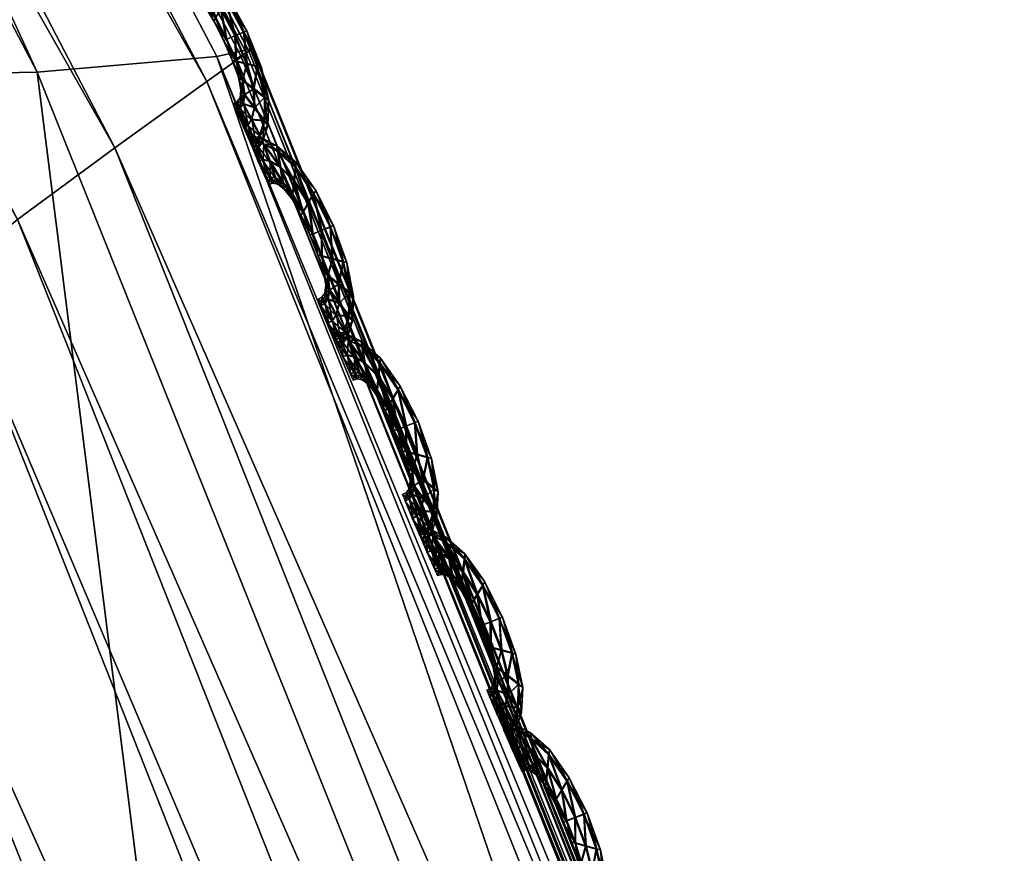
# Model space of a CAD drawing. Extents: x -7.4 to 7.4, y -11.5 to 9.8.
# Tile 451 of 469: x 6.392 to 6.66, y 5.209 to 5.436. Entities that reach past the tile are written whole.
import ezdxf

# ---------------------------------------------------------------- set-up
doc = ezdxf.new("R2010")
doc.units = 0
doc.header["$MEASUREMENT"] = 0
for name, color, linetype in [('A-FURN-3-ST', 150, 'Continuous'), ('A-FURN-3-ST-SEAM', 130, 'Continuous'), ('A-FURN-3-ST-SI', 160, 'Continuous')]:
    doc.layers.add(name, color=color, linetype=linetype)

msp = doc.modelspace()

# ---------------------------------------------------------------- meshes
at = {"layer": 'A-FURN-3-ST'}
mesh = msp.add_polyface(dxfattribs=at)
corners = [(5.59492, 6.88837, 17.61769), (6.04831, 6.195, 17.6256), (6.04724, 6.19414, 17.61903), (5.59409, 6.88742, 17.61108), (5.59634, 6.88994, 17.62899), (6.05005, 6.19645, 17.6369), (6.45184, 5.42637, 17.6393), (6.45062, 5.42559, 17.63272), (6.45394, 5.42764, 17.65055), (6.37258, 5.36654, 17.69227), (5.97894, 6.12793, 17.67828), (5.94542, 6.09308, 17.77024), (6.34056, 5.33548, 17.78363), (6.39098, 5.38179, 17.67398), (5.99611, 6.14499, 17.65991), (5.50149, 6.77647, 17.76244), (5.53671, 6.81471, 17.67006), (5.55257, 6.83345, 17.65169), (6.01899, 6.16687, 17.66421), (5.57137, 6.85743, 17.65614), (6.04039, 6.18718, 17.66656), (6.41749, 5.40128, 17.67805), (6.44258, 5.41936, 17.68018), (5.58859, 6.87976, 17.65865), (6.04954, 6.19587, 17.65439), (5.59595, 6.88928, 17.64652), (6.45335, 5.42711, 17.66793), (6.04831, 6.195, 17.61332), (6.45184, 5.42637, 17.62701), (6.45394, 5.42764, 17.62188), (6.05005, 6.19645, 17.60819), (5.59492, 6.88837, 17.60541), (5.59634, 6.88994, 17.60027), (5.98163, 5.21332, 18.16855), (6.24843, 5.27372, 17.97447), (5.85155, 6.02378, 17.96234), (5.59441, 5.95604, 18.15726)]
mesh.append_faces([[corners[k] for k in face] for face in [(0, 1, 2), (2, 3, 0), (4, 5, 1), (1, 0, 4), (1, 6, 7), (7, 2, 1), (5, 8, 6), (6, 1, 5), (9, 10, 11), (11, 12, 9), (13, 14, 10), (10, 9, 13), (15, 11, 10), (16, 10, 14), (17, 14, 18), (19, 18, 20), (21, 18, 14), (14, 13, 21), (22, 20, 18), (18, 21, 22), (23, 20, 24), (5, 4, 25), (25, 24, 5), (26, 24, 20), (20, 22, 26), (8, 5, 24), (24, 26, 8), (27, 28, 29), (29, 30, 27), (2, 7, 28), (28, 27, 2), (31, 27, 30), (30, 32, 31), (3, 2, 27), (27, 31, 3), (33, 34, 35), (35, 36, 33), (35, 34, 12), (12, 11, 35)]])
mesh = msp.add_polyface(dxfattribs=at)
corners = [(5.54237, 6.88314, 1.00121), (5.99414, 6.19006, 1.00136), (5.78234, 6.18529, 0.61819), (5.34537, 6.87803, 0.61819), (6.39632, 5.42196, 1.00167), (6.17131, 5.41772, 0.61819), (6.74132, 4.55996, 1.00205), (6.50499, 4.5563, 0.61819), (7.02166, 3.58544, 1.00247), (6.77614, 3.58244, 0.61819), (7.22977, 2.47974, 1.00292), (6.97746, 2.47748, 0.61819), (1.9613, 4.55444, 0.55836), (1.95568, 5.41558, 0.55836), (2.64354, 5.41558, 0.55836), (2.68838, 4.55444, 0.55836), (1.94915, 6.18294, 0.55836), (2.59126, 6.18294, 0.55836), (2.53254, 6.87548, 0.55836), (1.98639, 2.47636, 0.55836), (1.96798, 3.58091, 0.55836), (2.72779, 3.58091, 0.55836), (2.77575, 2.47636, 0.55836), (5.63821, 5.41586, 0.56582), (5.28589, 6.18323, 0.56582), (4.78216, 5.41558, 0.55836), (4.50574, 6.18294, 0.55836), (5.94043, 4.55469, 0.56582), (5.01933, 4.55444, 0.55836), (4.89012, 6.87581, 0.56582), (4.19521, 6.87548, 0.55836), (6.18611, 3.58112, 0.56582), (5.21276, 3.58091, 0.55836), (6.36909, 2.47649, 0.56582), (5.36104, 2.47636, 0.55836), (3.92714, 3.58091, 0.55836), (3.81436, 4.55444, 0.55836), (4.02429, 2.47636, 0.55836), (3.67822, 5.41558, 0.55836), (3.5195, 6.18294, 0.55836), (3.34122, 6.87548, 0.55836)]
mesh.append_faces([[corners[k] for k in face] for face in [(0, 1, 2), (2, 3, 0), (1, 4, 5), (5, 2, 1), (4, 6, 7), (7, 5, 4), (6, 8, 9), (9, 7, 6), (8, 10, 11), (11, 9, 8), (2, 5, 23), (23, 24, 2), (24, 23, 25), (25, 26, 24), (23, 27, 28), (28, 25, 23), (5, 7, 27), (27, 23, 5), (29, 24, 26), (26, 30, 29), (3, 2, 24), (24, 29, 3), (7, 9, 31), (31, 27, 7), (27, 31, 32), (32, 28, 27), (31, 33, 34), (34, 32, 31), (9, 11, 33), (33, 31, 9), (28, 32, 35), (35, 36, 28), (32, 34, 37), (37, 35, 32), (26, 25, 38), (38, 39, 26), (25, 28, 36), (36, 38, 25), (30, 26, 39), (39, 40, 30)]])
mesh.append_faces([[corners[k] for k in face] for face in [(12, 13, 14), (14, 15, 12), (13, 16, 17), (17, 14, 13), (18, 17, 16), (19, 20, 21), (21, 22, 19), (20, 12, 15), (15, 21, 20), (21, 15, 36), (22, 21, 35), (14, 17, 39), (15, 14, 38), (17, 18, 40)]], dxfattribs={"vtx0": -1, "vtx1": -1, "vtx2": -1})
mesh.append_faces([[corners[k] for k in face] for face in [(36, 35, 21), (35, 37, 22), (39, 38, 14), (38, 36, 15), (40, 39, 17)]], dxfattribs={"vtx1": -1, "vtx2": -1})
mesh = msp.add_polyface(dxfattribs=at)
corners = [(6.45184, 5.42637, 17.6393), (6.79807, 4.56379, 17.6574), (6.79668, 4.56309, 17.65086), (6.45062, 5.42559, 17.63272), (6.45394, 5.42764, 17.65055), (6.8004, 4.56486, 17.66862), (7.07785, 3.58804, 17.67147), (7.0794, 3.58857, 17.67801), (6.9847, 3.54613, 17.73145), (6.7103, 4.51212, 17.71072), (6.67958, 4.4853, 17.80124), (7.00496, 3.55693, 17.71331), (6.72973, 4.52527, 17.69243), (6.37258, 5.36654, 17.69227), (6.34056, 5.33548, 17.78363), (6.39098, 5.38179, 17.67398), (6.75933, 4.54208, 17.69627), (6.41749, 5.40128, 17.67805), (6.78762, 4.55773, 17.69813), (6.44258, 5.41936, 17.68018), (7.03709, 3.57077, 17.71688), (7.06796, 3.58363, 17.71852), (6.79973, 4.56441, 17.68592), (6.45335, 5.42711, 17.66793), (7.08193, 3.58948, 17.66063), (6.8004, 4.56486, 17.64002), (6.79807, 4.56375, 17.64512), (7.0794, 3.58857, 17.66573), (5.7324, 4.35704, 18.28649), (6.31381, 4.37979, 18.18335), (5.98163, 5.21332, 18.16855), (5.97791, 3.41878, 18.30528), (7.08122, 3.58911, 17.70631), (7.08193, 3.58948, 17.68916), (6.45184, 5.42637, 17.62701), (6.45394, 5.42764, 17.62188), (6.58892, 4.43195, 17.99041), (6.24843, 5.27372, 17.97447), (6.58374, 3.43745, 18.20039), (6.95502, 3.52409, 17.82101)]
mesh.append_faces([[corners[k] for k in face] for face in [(0, 1, 2), (2, 3, 0), (4, 5, 1), (1, 0, 4), (6, 2, 1), (7, 1, 5), (8, 9, 10), (11, 12, 9), (9, 13, 14), (14, 10, 9), (12, 15, 13), (13, 9, 12), (16, 17, 15), (15, 12, 16), (18, 19, 17), (17, 16, 18), (20, 16, 12), (21, 18, 16), (22, 23, 19), (19, 18, 22), (5, 4, 23), (23, 22, 5), (24, 25, 26), (27, 26, 2), (28, 29, 30), (29, 28, 31), (32, 22, 18), (33, 5, 22), (34, 26, 25), (25, 35, 34), (3, 2, 26), (26, 34, 3), (29, 36, 37), (37, 30, 29), (37, 36, 10), (10, 14, 37), (36, 29, 38), (39, 10, 36)]])
at = {"layer": 'A-FURN-3-ST-SEAM'}
mesh = msp.add_polyface(dxfattribs=at)
corners = [(6.44242, 5.4487, 17.63568), (6.44769, 5.44165, 17.63587), (6.44626, 5.43914, 17.63717), (6.45018, 5.4318, 17.63732), (6.44828, 5.44264, 17.63249), (6.44215, 5.44503, 17.63702), (6.44784, 5.43086, 17.63606), (6.45251, 5.43279, 17.63603), (6.45346, 5.43321, 17.63268), (6.44258, 5.4501, 17.6323), (6.43732, 5.4529, 17.63553), (6.44487, 5.43667, 17.63595), (6.45046, 5.42488, 17.63614), (6.45335, 5.42414, 17.63743), (6.45267, 5.43288, 17.62929), (6.44784, 5.44174, 17.62914), (6.43827, 5.44866, 17.6369), (6.44191, 5.44145, 17.63583), (6.44705, 5.43053, 17.63268), (6.44444, 5.4358, 17.6326), (6.45627, 5.42344, 17.63621), (6.45742, 5.42323, 17.63287), (6.45639, 5.42356, 17.62948), (6.44254, 5.44878, 17.62895), (6.43704, 5.45451, 17.63211), (6.43336, 5.45479, 17.63542), (6.44191, 5.44013, 17.63249), (6.44943, 5.42521, 17.63279), (6.45224, 5.41961, 17.63625), (6.4552, 5.4173, 17.63755), (6.45354, 5.42431, 17.62819), (6.45034, 5.43193, 17.62804), (6.44646, 5.43926, 17.62789), (6.43518, 5.45026, 17.63682), (6.43922, 5.44441, 17.63576), (6.43965, 5.44289, 17.63245), (6.44503, 5.43679, 17.62922), (6.448, 5.43094, 17.62933), (6.44207, 5.44153, 17.6291), (6.45825, 5.41504, 17.63633), (6.45944, 5.41421, 17.63298), (6.45837, 5.41512, 17.6296), (6.4554, 5.41747, 17.6283), (6.44234, 5.44515, 17.62777), (6.43748, 5.45298, 17.6288), (6.43277, 5.45649, 17.63203), (6.4311, 5.45517, 17.63538), (6.43937, 5.44454, 17.62903), (6.45062, 5.42496, 17.62941), (6.45117, 5.42052, 17.63283), (6.45275, 5.41574, 17.63629), (6.4554, 5.41219, 17.63762), (6.45235, 5.41973, 17.62948), (6.43035, 5.45694, 17.63196), (6.43328, 5.45059, 17.63678), (6.43704, 5.44581, 17.63572), (6.43779, 5.44417, 17.63241), (6.43716, 5.4459, 17.62899), (6.43847, 5.44878, 17.62766), (6.45813, 5.40865, 17.6364), (6.4592, 5.40741, 17.6331), (6.45825, 5.40878, 17.62967), (6.4556, 5.41232, 17.62834), (6.45291, 5.41586, 17.62956), (6.43352, 5.45488, 17.62868), (6.43126, 5.45525, 17.62865), (6.42909, 5.45661, 17.63196), (6.42984, 5.45484, 17.63538), (6.43538, 5.45039, 17.62758), (6.45184, 5.4171, 17.63291), (6.4524, 5.41331, 17.63633), (6.45461, 5.40894, 17.63766), (6.43, 5.45492, 17.62865), (6.43209, 5.45026, 17.63678), (6.4355, 5.44606, 17.63568), (6.43641, 5.44437, 17.63237), (6.43565, 5.44614, 17.62895), (6.45691, 5.40465, 17.63648), (6.45781, 5.40309, 17.63313), (6.45707, 5.40474, 17.62975), (6.45481, 5.4091, 17.62842), (6.45251, 5.41339, 17.6296), (6.4516, 5.41495, 17.63294), (6.43348, 5.45072, 17.62755), (6.43229, 5.45039, 17.62755), (6.45157, 5.41207, 17.63633), (6.45358, 5.40741, 17.63766), (6.43435, 5.44569, 17.63568), (6.4353, 5.44404, 17.63237), (6.43451, 5.44581, 17.62895), (6.45085, 5.41388, 17.63294), (6.45568, 5.4028, 17.63648), (6.45655, 5.40111, 17.63317), (6.45584, 5.40292, 17.62975), (6.45378, 5.40758, 17.62842), (6.45168, 5.41219, 17.6296), (6.44982, 5.41335, 17.63294), (6.45049, 5.41153, 17.63633), (6.45251, 5.40684, 17.63766), (6.45065, 5.41162, 17.6296), (6.45461, 5.40214, 17.63648), (6.45544, 5.40045, 17.63317), (6.45473, 5.40226, 17.62975), (6.45271, 5.40696, 17.62842)]
mesh.append_faces([[corners[k] for k in face] for face in [(2, 1, 0), (1, 2, 3), (0, 1, 4), (0, 5, 2), (6, 3, 2), (3, 7, 1), (8, 4, 1), (4, 9, 0), (5, 0, 10), (11, 2, 5), (3, 6, 12), (2, 11, 6), (7, 3, 13), (1, 7, 8), (4, 8, 14), (9, 4, 15), (10, 0, 9), (10, 16, 5), (5, 17, 11), (12, 6, 18), (12, 13, 3), (6, 11, 19), (13, 20, 7), (21, 8, 7), (22, 14, 8), (14, 15, 4), (15, 23, 9), (9, 24, 10), (16, 10, 25), (17, 5, 16), (11, 17, 26), (19, 18, 6), (18, 27, 12), (13, 12, 28), (26, 19, 11), (20, 13, 29), (7, 20, 21), (8, 21, 22), (14, 22, 30), (15, 14, 31), (23, 15, 32), (24, 9, 23), (25, 10, 24), (25, 33, 16), (16, 34, 17), (35, 26, 17), (18, 19, 36), (27, 18, 37), (28, 12, 27), (28, 29, 13), (19, 26, 38), (29, 39, 20), (40, 21, 20), (41, 22, 21), (42, 30, 22), (30, 31, 14), (31, 32, 15), (32, 43, 23), (23, 44, 24), (24, 45, 25), (33, 25, 46), (34, 16, 33), (17, 34, 35), (26, 35, 47), (38, 36, 19), (36, 37, 18), (37, 48, 27), (27, 49, 28), (29, 28, 50), (47, 38, 26), (39, 29, 51), (20, 39, 40), (21, 40, 41), (22, 41, 42), (30, 42, 52), (31, 30, 48), (32, 31, 37), (43, 32, 36), (44, 23, 43), (45, 24, 44), (25, 45, 53), (53, 46, 25), (46, 54, 33), (33, 55, 34), (56, 35, 34), (57, 47, 35), (36, 38, 43), (37, 36, 32), (48, 37, 31), (49, 27, 48), (50, 28, 49), (50, 51, 29), (38, 47, 58), (51, 59, 39), (60, 40, 39), (61, 41, 40), (62, 42, 41), (63, 52, 42), (52, 48, 30), (43, 58, 44), (44, 64, 45), (65, 53, 45), (46, 53, 66), (54, 46, 67), (55, 33, 54), (34, 55, 56), (35, 56, 57), (47, 57, 68), (58, 43, 38), (48, 52, 49), (49, 69, 50), (51, 50, 70), (68, 58, 47), (59, 51, 71), (39, 59, 60), (40, 60, 61), (41, 61, 62), (42, 62, 63), (52, 63, 69), (64, 44, 58), (45, 64, 65), (53, 65, 72), (72, 66, 53), (66, 67, 46), (67, 73, 54), (54, 74, 55), (56, 55, 74), (57, 56, 75), (68, 57, 76), (69, 49, 52), (70, 50, 69), (70, 71, 51), (58, 68, 64), (71, 77, 59), (78, 60, 59), (79, 61, 60), (80, 62, 61), (81, 63, 62), (82, 69, 63), (83, 65, 64), (84, 72, 65), (74, 54, 73), (74, 75, 56), (75, 76, 57), (76, 83, 68), (69, 82, 70), (71, 70, 85), (64, 68, 83), (77, 71, 86), (59, 77, 78), (60, 78, 79), (61, 79, 80), (62, 80, 81), (63, 81, 82), (65, 83, 84), (73, 87, 74), (75, 74, 87), (76, 75, 88), (83, 76, 89), (70, 82, 90), (90, 85, 70), (85, 86, 71), (86, 91, 77), (78, 77, 91), (79, 78, 92), (80, 79, 93), (81, 80, 94), (82, 81, 95), (89, 84, 83), (87, 88, 75), (88, 89, 76), (95, 90, 82), (85, 90, 96), (86, 85, 97), (91, 86, 98), (91, 92, 78), (92, 93, 79), (93, 94, 80), (94, 95, 81), (90, 95, 99), (99, 96, 90), (96, 97, 85), (97, 98, 86), (98, 100, 91), (92, 91, 100), (93, 92, 101), (94, 93, 102), (95, 94, 103), (103, 99, 95), (100, 101, 92), (101, 102, 93), (102, 103, 94)]])
mesh = msp.add_polyface(dxfattribs=at)
corners = [(6.4666, 5.39592, 17.63675), (6.47159, 5.38871, 17.63694), (6.47009, 5.3862, 17.63823), (6.47372, 5.37874, 17.63838), (6.47222, 5.3897, 17.63355), (6.46621, 5.39221, 17.63808), (6.47139, 5.37779, 17.63713), (6.47614, 5.37969, 17.63713), (6.47709, 5.3801, 17.63374), (6.46684, 5.39732, 17.63332), (6.46177, 5.40029, 17.63656), (6.46866, 5.38372, 17.63702), (6.47384, 5.37173, 17.63724), (6.47669, 5.37095, 17.63854), (6.47626, 5.37981, 17.6304), (6.47174, 5.38883, 17.6302), (6.46249, 5.39592, 17.63797), (6.46585, 5.38859, 17.6369), (6.4706, 5.37746, 17.63378), (6.46819, 5.38282, 17.63367), (6.47958, 5.37025, 17.63728), (6.48073, 5.37001, 17.63393), (6.47974, 5.37034, 17.63055), (6.46676, 5.396, 17.63002), (6.46154, 5.40193, 17.63317), (6.45794, 5.40226, 17.63648), (6.46581, 5.38727, 17.63359), (6.47281, 5.37206, 17.63386), (6.47543, 5.36638, 17.63732), (6.47839, 5.36403, 17.63865), (6.47689, 5.37112, 17.62929), (6.47392, 5.37886, 17.62914), (6.47032, 5.38632, 17.62899), (6.45952, 5.39765, 17.63789), (6.46328, 5.39163, 17.63682), (6.46363, 5.39007, 17.63352), (6.46882, 5.38381, 17.63028), (6.47155, 5.37787, 17.6304), (6.46601, 5.38867, 17.63017), (6.48137, 5.36172, 17.63743), (6.48255, 5.3609, 17.63409), (6.48152, 5.36185, 17.6307), (6.47859, 5.36419, 17.62941), (6.4664, 5.39238, 17.62884), (6.46193, 5.40037, 17.62982), (6.45742, 5.404, 17.63306), (6.45572, 5.40268, 17.63644), (6.46344, 5.39172, 17.63009), (6.47396, 5.37182, 17.63051), (6.4744, 5.36733, 17.63393), (6.4759, 5.36246, 17.63739), (6.47851, 5.35888, 17.63872), (6.47559, 5.3665, 17.63059), (6.45505, 5.40449, 17.63302), (6.45766, 5.39798, 17.63785), (6.46118, 5.39307, 17.63675), (6.46185, 5.39139, 17.63344), (6.46134, 5.39316, 17.63002), (6.46268, 5.39604, 17.62868), (6.48116, 5.35534, 17.63751), (6.48224, 5.35406, 17.6342), (6.48132, 5.35546, 17.63078), (6.47871, 5.35904, 17.62945), (6.47602, 5.36259, 17.63066), (6.4581, 5.40235, 17.62975), (6.45588, 5.40276, 17.62971), (6.45382, 5.40416, 17.63298), (6.45449, 5.40239, 17.63644), (6.45976, 5.39777, 17.62861), (6.47495, 5.36386, 17.63401), (6.47547, 5.35999, 17.63743), (6.47768, 5.35563, 17.63876), (6.45465, 5.40247, 17.62967), (6.45647, 5.39765, 17.63785), (6.45968, 5.39332, 17.63675), (6.46051, 5.39163, 17.63344), (6.45984, 5.39341, 17.63002), (6.47994, 5.35134, 17.63758), (6.48085, 5.34973, 17.63424), (6.48006, 5.35142, 17.63085), (6.47788, 5.35579, 17.62952), (6.47559, 5.36012, 17.6307), (6.47467, 5.36168, 17.63401), (6.45789, 5.3981, 17.62861), (6.45671, 5.39777, 17.62857), (6.4746, 5.3588, 17.63743), (6.47661, 5.3541, 17.63876), (6.45853, 5.39299, 17.63675), (6.45936, 5.39131, 17.63344), (6.45869, 5.39307, 17.63002), (6.47388, 5.36057, 17.63405), (6.47871, 5.34949, 17.63758), (6.47954, 5.3478, 17.63427), (6.47883, 5.34961, 17.63085), (6.47681, 5.35427, 17.62952), (6.47475, 5.35888, 17.6307), (6.47285, 5.36007, 17.63405), (6.47357, 5.35826, 17.63743), (6.47554, 5.35352, 17.63876), (6.47368, 5.35834, 17.6307), (6.4776, 5.34887, 17.63758), (6.47843, 5.34718, 17.63427), (6.47776, 5.34899, 17.63085), (6.47574, 5.35369, 17.62952)]
mesh.append_faces([[corners[k] for k in face] for face in [(2, 1, 0), (1, 2, 3), (0, 1, 4), (0, 5, 2), (6, 3, 2), (3, 7, 1), (8, 4, 1), (4, 9, 0), (5, 0, 10), (11, 2, 5), (3, 6, 12), (2, 11, 6), (7, 3, 13), (1, 7, 8), (4, 8, 14), (9, 4, 15), (10, 0, 9), (10, 16, 5), (5, 17, 11), (12, 6, 18), (12, 13, 3), (6, 11, 19), (13, 20, 7), (21, 8, 7), (22, 14, 8), (14, 15, 4), (15, 23, 9), (9, 24, 10), (16, 10, 25), (17, 5, 16), (11, 17, 26), (19, 18, 6), (18, 27, 12), (13, 12, 28), (26, 19, 11), (20, 13, 29), (7, 20, 21), (8, 21, 22), (14, 22, 30), (15, 14, 31), (23, 15, 32), (24, 9, 23), (25, 10, 24), (25, 33, 16), (16, 34, 17), (35, 26, 17), (18, 19, 36), (27, 18, 37), (28, 12, 27), (28, 29, 13), (19, 26, 38), (29, 39, 20), (40, 21, 20), (41, 22, 21), (42, 30, 22), (30, 31, 14), (31, 32, 15), (32, 43, 23), (23, 44, 24), (24, 45, 25), (33, 25, 46), (34, 16, 33), (17, 34, 35), (26, 35, 47), (38, 36, 19), (36, 37, 18), (37, 48, 27), (27, 49, 28), (29, 28, 50), (47, 38, 26), (39, 29, 51), (20, 39, 40), (21, 40, 41), (22, 41, 42), (30, 42, 52), (31, 30, 48), (32, 31, 37), (43, 32, 36), (44, 23, 43), (45, 24, 44), (25, 45, 53), (53, 46, 25), (46, 54, 33), (33, 55, 34), (56, 35, 34), (57, 47, 35), (36, 38, 43), (37, 36, 32), (48, 37, 31), (49, 27, 48), (50, 28, 49), (50, 51, 29), (38, 47, 58), (51, 59, 39), (60, 40, 39), (61, 41, 40), (62, 42, 41), (63, 52, 42), (52, 48, 30), (43, 58, 44), (44, 64, 45), (65, 53, 45), (46, 53, 66), (54, 46, 67), (55, 33, 54), (34, 55, 56), (35, 56, 57), (47, 57, 68), (58, 43, 38), (48, 52, 49), (49, 69, 50), (51, 50, 70), (68, 58, 47), (59, 51, 71), (39, 59, 60), (40, 60, 61), (41, 61, 62), (42, 62, 63), (52, 63, 69), (64, 44, 58), (45, 64, 65), (53, 65, 72), (72, 66, 53), (66, 67, 46), (67, 73, 54), (54, 74, 55), (56, 55, 74), (57, 56, 75), (68, 57, 76), (69, 49, 52), (70, 50, 69), (70, 71, 51), (58, 68, 64), (71, 77, 59), (78, 60, 59), (79, 61, 60), (80, 62, 61), (81, 63, 62), (82, 69, 63), (83, 65, 64), (84, 72, 65), (74, 54, 73), (74, 75, 56), (75, 76, 57), (76, 83, 68), (69, 82, 70), (71, 70, 85), (64, 68, 83), (77, 71, 86), (59, 77, 78), (60, 78, 79), (61, 79, 80), (62, 80, 81), (63, 81, 82), (65, 83, 84), (73, 87, 74), (75, 74, 87), (76, 75, 88), (83, 76, 89), (70, 82, 90), (90, 85, 70), (85, 86, 71), (86, 91, 77), (78, 77, 91), (79, 78, 92), (80, 79, 93), (81, 80, 94), (82, 81, 95), (89, 84, 83), (87, 88, 75), (88, 89, 76), (95, 90, 82), (85, 90, 96), (86, 85, 97), (91, 86, 98), (91, 92, 78), (92, 93, 79), (93, 94, 80), (94, 95, 81), (90, 95, 99), (99, 96, 90), (96, 97, 85), (97, 98, 86), (98, 100, 91), (92, 91, 100), (93, 92, 101), (94, 93, 102), (95, 94, 103), (103, 99, 95), (100, 101, 92), (101, 102, 93), (102, 103, 94)]])
mesh = msp.add_polyface(dxfattribs=at)
corners = [(6.48963, 5.34256, 17.63785), (6.49462, 5.33536, 17.63804), (6.49311, 5.33284, 17.63933), (6.49676, 5.32538, 17.63949), (6.49525, 5.33635, 17.63465), (6.48924, 5.3389, 17.63918), (6.49442, 5.32444, 17.63823), (6.49917, 5.32633, 17.63823), (6.50012, 5.32674, 17.63485), (6.48983, 5.34397, 17.63443), (6.48476, 5.34693, 17.6377), (6.49165, 5.33037, 17.63812), (6.49683, 5.31838, 17.63834), (6.49973, 5.3176, 17.63964), (6.49929, 5.32641, 17.6315), (6.49478, 5.33544, 17.63131), (6.48552, 5.34261, 17.63907), (6.48888, 5.33523, 17.638), (6.49363, 5.32415, 17.63488), (6.49118, 5.3295, 17.63477), (6.50261, 5.31685, 17.63842), (6.50376, 5.31665, 17.63504), (6.50277, 5.31698, 17.63165), (6.48979, 5.34265, 17.63112), (6.48457, 5.34858, 17.63427), (6.48097, 5.34891, 17.63758), (6.4888, 5.33391, 17.63469), (6.49585, 5.31871, 17.63496), (6.49846, 5.31306, 17.63842), (6.50139, 5.31072, 17.63975), (6.49992, 5.31776, 17.6304), (6.49695, 5.32551, 17.63025), (6.49331, 5.333, 17.63009), (6.48255, 5.34434, 17.63899), (6.48631, 5.33832, 17.63793), (6.48666, 5.33676, 17.63462), (6.49181, 5.33049, 17.63138), (6.49458, 5.32456, 17.6315), (6.48904, 5.33536, 17.63127), (6.50439, 5.30837, 17.63854), (6.50558, 5.30754, 17.63519), (6.50455, 5.30849, 17.6318), (6.50158, 5.31084, 17.63051), (6.48944, 5.33902, 17.62994), (6.48492, 5.34701, 17.63093), (6.48041, 5.35068, 17.63416), (6.47875, 5.34941, 17.63755), (6.48647, 5.3384, 17.6312), (6.49699, 5.31851, 17.63161), (6.49743, 5.31397, 17.63504), (6.49889, 5.30915, 17.6385), (6.50151, 5.30557, 17.63983), (6.49862, 5.31315, 17.63169), (6.47808, 5.35118, 17.63412), (6.48069, 5.34471, 17.63895), (6.48417, 5.33976, 17.63789), (6.48488, 5.33807, 17.63454), (6.48433, 5.33985, 17.63112), (6.48572, 5.34273, 17.62979), (6.5042, 5.30202, 17.63865), (6.50526, 5.30075, 17.6353), (6.50431, 5.3021, 17.63188), (6.5017, 5.30569, 17.63055), (6.49905, 5.30923, 17.63177), (6.48108, 5.34899, 17.63085), (6.47891, 5.34944, 17.63081), (6.47681, 5.35089, 17.63409), (6.47748, 5.34908, 17.63755), (6.48275, 5.34446, 17.62971), (6.49798, 5.31055, 17.63511), (6.49846, 5.30668, 17.63854), (6.50068, 5.30231, 17.63987), (6.47764, 5.34916, 17.63081), (6.4795, 5.34438, 17.63895), (6.48267, 5.34005, 17.63785), (6.4835, 5.33832, 17.63454), (6.48283, 5.34014, 17.63112), (6.50293, 5.29803, 17.63869), (6.50384, 5.29642, 17.63534), (6.50309, 5.29811, 17.63196), (6.50087, 5.30248, 17.63063), (6.49862, 5.3068, 17.6318), (6.49771, 5.30837, 17.63515), (6.48089, 5.34479, 17.62971), (6.4797, 5.3445, 17.62967), (6.49759, 5.30548, 17.63854), (6.49965, 5.30083, 17.63987), (6.48156, 5.33968, 17.63785), (6.48239, 5.33799, 17.63454), (6.48168, 5.33981, 17.63112), (6.49691, 5.3073, 17.63515), (6.5017, 5.29617, 17.63869), (6.50254, 5.29448, 17.63538), (6.50186, 5.2963, 17.63196), (6.49984, 5.30095, 17.63063), (6.49775, 5.30561, 17.6318), (6.49585, 5.30676, 17.63515), (6.49656, 5.30495, 17.63854), (6.49854, 5.30025, 17.63987), (6.49672, 5.30507, 17.6318), (6.5006, 5.29556, 17.63869), (6.50143, 5.29387, 17.63538), (6.50075, 5.29568, 17.63196), (6.49873, 5.30037, 17.63063)]
mesh.append_faces([[corners[k] for k in face] for face in [(2, 1, 0), (1, 2, 3), (0, 1, 4), (0, 5, 2), (6, 3, 2), (3, 7, 1), (8, 4, 1), (4, 9, 0), (5, 0, 10), (11, 2, 5), (3, 6, 12), (2, 11, 6), (7, 3, 13), (1, 7, 8), (4, 8, 14), (9, 4, 15), (10, 0, 9), (10, 16, 5), (5, 17, 11), (12, 6, 18), (12, 13, 3), (6, 11, 19), (13, 20, 7), (21, 8, 7), (22, 14, 8), (14, 15, 4), (15, 23, 9), (9, 24, 10), (16, 10, 25), (17, 5, 16), (11, 17, 26), (19, 18, 6), (18, 27, 12), (13, 12, 28), (26, 19, 11), (20, 13, 29), (7, 20, 21), (8, 21, 22), (14, 22, 30), (15, 14, 31), (23, 15, 32), (24, 9, 23), (25, 10, 24), (25, 33, 16), (16, 34, 17), (35, 26, 17), (18, 19, 36), (27, 18, 37), (28, 12, 27), (28, 29, 13), (19, 26, 38), (29, 39, 20), (40, 21, 20), (41, 22, 21), (42, 30, 22), (30, 31, 14), (31, 32, 15), (32, 43, 23), (23, 44, 24), (24, 45, 25), (33, 25, 46), (34, 16, 33), (17, 34, 35), (26, 35, 47), (38, 36, 19), (36, 37, 18), (37, 48, 27), (27, 49, 28), (29, 28, 50), (47, 38, 26), (39, 29, 51), (20, 39, 40), (21, 40, 41), (22, 41, 42), (30, 42, 52), (31, 30, 48), (32, 31, 37), (43, 32, 36), (44, 23, 43), (45, 24, 44), (25, 45, 53), (53, 46, 25), (46, 54, 33), (33, 55, 34), (56, 35, 34), (57, 47, 35), (36, 38, 43), (37, 36, 32), (48, 37, 31), (49, 27, 48), (50, 28, 49), (50, 51, 29), (38, 47, 58), (51, 59, 39), (60, 40, 39), (61, 41, 40), (62, 42, 41), (63, 52, 42), (52, 48, 30), (43, 58, 44), (44, 64, 45), (65, 53, 45), (46, 53, 66), (54, 46, 67), (55, 33, 54), (34, 55, 56), (35, 56, 57), (47, 57, 68), (58, 43, 38), (48, 52, 49), (49, 69, 50), (51, 50, 70), (68, 58, 47), (59, 51, 71), (39, 59, 60), (40, 60, 61), (41, 61, 62), (42, 62, 63), (52, 63, 69), (64, 44, 58), (45, 64, 65), (53, 65, 72), (72, 66, 53), (66, 67, 46), (67, 73, 54), (54, 74, 55), (56, 55, 74), (57, 56, 75), (68, 57, 76), (69, 49, 52), (70, 50, 69), (70, 71, 51), (58, 68, 64), (71, 77, 59), (78, 60, 59), (79, 61, 60), (80, 62, 61), (81, 63, 62), (82, 69, 63), (83, 65, 64), (84, 72, 65), (74, 54, 73), (74, 75, 56), (75, 76, 57), (76, 83, 68), (69, 82, 70), (71, 70, 85), (64, 68, 83), (77, 71, 86), (59, 77, 78), (60, 78, 79), (61, 79, 80), (62, 80, 81), (63, 81, 82), (65, 83, 84), (73, 87, 74), (75, 74, 87), (76, 75, 88), (83, 76, 89), (70, 82, 90), (90, 85, 70), (85, 86, 71), (86, 91, 77), (78, 77, 91), (79, 78, 92), (80, 79, 93), (81, 80, 94), (82, 81, 95), (89, 84, 83), (87, 88, 75), (88, 89, 76), (95, 90, 82), (85, 90, 96), (86, 85, 97), (91, 86, 98), (91, 92, 78), (92, 93, 79), (93, 94, 80), (94, 95, 81), (90, 95, 99), (99, 96, 90), (96, 97, 85), (97, 98, 86), (98, 100, 91), (92, 91, 100), (93, 92, 101), (94, 93, 102), (95, 94, 103), (103, 99, 95), (100, 101, 92), (101, 102, 93), (102, 103, 94)]])
mesh = msp.add_polyface(dxfattribs=at)
corners = [(6.51267, 5.28921, 17.63895), (6.51765, 5.282, 17.63914), (6.51615, 5.27953, 17.64044), (6.51979, 5.27203, 17.64059), (6.51828, 5.28295, 17.63576), (6.51223, 5.28554, 17.64028), (6.51745, 5.27112, 17.63933), (6.5222, 5.27298, 17.63933), (6.52315, 5.27335, 17.63595), (6.51286, 5.29061, 17.63553), (6.5078, 5.29362, 17.6388), (6.51468, 5.27706, 17.63922), (6.51987, 5.26507, 17.63945), (6.52272, 5.26428, 17.64074), (6.52232, 5.27306, 17.6326), (6.51781, 5.28208, 17.63241), (6.50851, 5.28929, 17.64017), (6.51191, 5.28192, 17.6391), (6.51662, 5.27084, 17.63599), (6.51421, 5.27619, 17.63587), (6.52565, 5.2635, 17.63952), (6.52679, 5.26326, 17.63614), (6.5258, 5.26362, 17.63279), (6.51282, 5.28929, 17.63222), (6.5076, 5.29527, 17.63538), (6.50396, 5.29559, 17.63869), (6.51183, 5.2806, 17.6358), (6.51888, 5.2654, 17.63606), (6.52149, 5.25971, 17.63952), (6.52442, 5.25736, 17.64085), (6.52295, 5.26441, 17.6315), (6.51999, 5.27215, 17.63135), (6.51635, 5.27965, 17.6312), (6.50554, 5.29102, 17.6401), (6.5093, 5.28501, 17.63903), (6.50966, 5.28344, 17.63572), (6.51484, 5.27714, 17.63249), (6.51761, 5.27121, 17.6326), (6.51203, 5.282, 17.63237), (6.52743, 5.25501, 17.63964), (6.52861, 5.25419, 17.63629), (6.52758, 5.25514, 17.63291), (6.52462, 5.25749, 17.63161), (6.51247, 5.28567, 17.63104), (6.50796, 5.2937, 17.63203), (6.50344, 5.29737, 17.63526), (6.50174, 5.29609, 17.63865), (6.50946, 5.28509, 17.6323), (6.52003, 5.26515, 17.63272), (6.52042, 5.26066, 17.63614), (6.52192, 5.25584, 17.6396), (6.52454, 5.25221, 17.64093), (6.52161, 5.25983, 17.63279), (6.50107, 5.29786, 17.63523), (6.50368, 5.29139, 17.64006), (6.50721, 5.28645, 17.63899), (6.50788, 5.28476, 17.63565), (6.50736, 5.28653, 17.63222), (6.50875, 5.28942, 17.63089), (6.52719, 5.24867, 17.63975), (6.52826, 5.24739, 17.6364), (6.52735, 5.24879, 17.63302), (6.52473, 5.25238, 17.63165), (6.52205, 5.25592, 17.63287), (6.50412, 5.29568, 17.63196), (6.5019, 5.29617, 17.63192), (6.49981, 5.29757, 17.63519), (6.50048, 5.29576, 17.63865), (6.50578, 5.29114, 17.63081), (6.52098, 5.2572, 17.63621), (6.52149, 5.25336, 17.63964), (6.5237, 5.249, 17.64097), (6.50063, 5.29584, 17.63192), (6.5025, 5.29106, 17.64006), (6.5057, 5.28674, 17.63895), (6.50649, 5.28501, 17.63565), (6.50586, 5.28682, 17.63222), (6.52596, 5.24467, 17.63979), (6.52687, 5.2431, 17.63644), (6.52608, 5.2448, 17.63306), (6.5239, 5.24916, 17.63173), (6.52161, 5.25349, 17.63291), (6.5207, 5.25506, 17.63621), (6.50392, 5.29152, 17.63081), (6.50269, 5.29119, 17.63078), (6.52062, 5.25217, 17.63964), (6.52264, 5.24751, 17.64097), (6.50455, 5.28641, 17.63895), (6.50538, 5.28468, 17.63565), (6.50471, 5.28649, 17.63222), (6.51991, 5.25399, 17.63625), (6.52473, 5.2429, 17.63979), (6.52557, 5.24121, 17.63648), (6.52485, 5.24298, 17.63306), (6.52284, 5.24768, 17.63173), (6.52078, 5.25229, 17.63291), (6.51888, 5.25345, 17.63625), (6.51955, 5.25163, 17.63964), (6.52157, 5.24694, 17.64097), (6.51971, 5.25176, 17.63291), (6.52362, 5.24228, 17.63979), (6.52446, 5.24055, 17.63648), (6.52375, 5.24236, 17.63306), (6.52177, 5.2471, 17.63173)]
mesh.append_faces([[corners[k] for k in face] for face in [(2, 1, 0), (1, 2, 3), (0, 1, 4), (0, 5, 2), (6, 3, 2), (3, 7, 1), (8, 4, 1), (4, 9, 0), (5, 0, 10), (11, 2, 5), (3, 6, 12), (2, 11, 6), (7, 3, 13), (1, 7, 8), (4, 8, 14), (9, 4, 15), (10, 0, 9), (10, 16, 5), (5, 17, 11), (12, 6, 18), (12, 13, 3), (6, 11, 19), (13, 20, 7), (21, 8, 7), (22, 14, 8), (14, 15, 4), (15, 23, 9), (9, 24, 10), (16, 10, 25), (17, 5, 16), (11, 17, 26), (19, 18, 6), (18, 27, 12), (13, 12, 28), (26, 19, 11), (20, 13, 29), (7, 20, 21), (8, 21, 22), (14, 22, 30), (15, 14, 31), (23, 15, 32), (24, 9, 23), (25, 10, 24), (25, 33, 16), (16, 34, 17), (35, 26, 17), (18, 19, 36), (27, 18, 37), (28, 12, 27), (28, 29, 13), (19, 26, 38), (29, 39, 20), (40, 21, 20), (41, 22, 21), (42, 30, 22), (30, 31, 14), (31, 32, 15), (32, 43, 23), (23, 44, 24), (24, 45, 25), (33, 25, 46), (34, 16, 33), (17, 34, 35), (26, 35, 47), (38, 36, 19), (36, 37, 18), (37, 48, 27), (27, 49, 28), (29, 28, 50), (47, 38, 26), (39, 29, 51), (20, 39, 40), (21, 40, 41), (22, 41, 42), (30, 42, 52), (31, 30, 48), (32, 31, 37), (43, 32, 36), (44, 23, 43), (45, 24, 44), (25, 45, 53), (53, 46, 25), (46, 54, 33), (33, 55, 34), (56, 35, 34), (57, 47, 35), (36, 38, 43), (37, 36, 32), (48, 37, 31), (49, 27, 48), (50, 28, 49), (50, 51, 29), (38, 47, 58), (51, 59, 39), (60, 40, 39), (61, 41, 40), (62, 42, 41), (63, 52, 42), (52, 48, 30), (43, 58, 44), (44, 64, 45), (65, 53, 45), (46, 53, 66), (54, 46, 67), (55, 33, 54), (34, 55, 56), (35, 56, 57), (47, 57, 68), (58, 43, 38), (48, 52, 49), (49, 69, 50), (51, 50, 70), (68, 58, 47), (59, 51, 71), (39, 59, 60), (40, 60, 61), (41, 61, 62), (42, 62, 63), (52, 63, 69), (64, 44, 58), (45, 64, 65), (53, 65, 72), (72, 66, 53), (66, 67, 46), (67, 73, 54), (54, 74, 55), (56, 55, 74), (57, 56, 75), (68, 57, 76), (69, 49, 52), (70, 50, 69), (70, 71, 51), (58, 68, 64), (71, 77, 59), (78, 60, 59), (79, 61, 60), (80, 62, 61), (81, 63, 62), (82, 69, 63), (83, 65, 64), (84, 72, 65), (74, 54, 73), (74, 75, 56), (75, 76, 57), (76, 83, 68), (69, 82, 70), (71, 70, 85), (64, 68, 83), (77, 71, 86), (59, 77, 78), (60, 78, 79), (61, 79, 80), (62, 80, 81), (63, 81, 82), (65, 83, 84), (73, 87, 74), (75, 74, 87), (76, 75, 88), (83, 76, 89), (70, 82, 90), (90, 85, 70), (85, 86, 71), (86, 91, 77), (78, 77, 91), (79, 78, 92), (80, 79, 93), (81, 80, 94), (82, 81, 95), (89, 84, 83), (87, 88, 75), (88, 89, 76), (95, 90, 82), (85, 90, 96), (86, 85, 97), (91, 86, 98), (91, 92, 78), (92, 93, 79), (93, 94, 80), (94, 95, 81), (90, 95, 99), (99, 96, 90), (96, 97, 85), (97, 98, 86), (98, 100, 91), (92, 91, 100), (93, 92, 101), (94, 93, 102), (95, 94, 103), (103, 99, 95), (100, 101, 92), (101, 102, 93), (102, 103, 94)]])
mesh = msp.add_polyface(dxfattribs=at)
corners = [(6.53569, 5.23585, 17.64006), (6.54068, 5.22865, 17.64025), (6.53918, 5.22617, 17.64154), (6.54282, 5.21867, 17.64169), (6.54132, 5.22959, 17.63686), (6.53526, 5.23223, 17.64139), (6.54044, 5.21777, 17.64044), (6.54524, 5.21958, 17.64044), (6.54618, 5.21999, 17.63709), (6.5359, 5.23726, 17.63663), (6.53083, 5.24026, 17.6399), (6.53772, 5.22374, 17.64032), (6.5429, 5.21171, 17.64055), (6.54575, 5.21093, 17.64184), (6.54539, 5.2197, 17.6337), (6.54084, 5.22873, 17.63352), (6.53154, 5.23594, 17.64127), (6.5349, 5.22861, 17.64021), (6.53965, 5.21748, 17.63709), (6.53724, 5.22284, 17.63698), (6.54868, 5.21015, 17.64063), (6.54982, 5.2099, 17.63724), (6.54884, 5.21023, 17.63389), (6.53585, 5.23594, 17.63332), (6.53063, 5.24191, 17.63648), (6.52695, 5.24228, 17.63979), (6.53482, 5.22728, 17.6369), (6.54187, 5.21208, 17.63717), (6.54448, 5.2064, 17.64063), (6.54745, 5.20401, 17.64196), (6.54595, 5.21105, 17.6326), (6.54302, 5.2188, 17.63245), (6.53938, 5.2263, 17.6323), (6.52857, 5.23771, 17.6412), (6.53233, 5.23165, 17.64013), (6.53269, 5.23009, 17.63682), (6.53787, 5.22383, 17.63359), (6.5406, 5.21789, 17.6337), (6.53507, 5.22869, 17.63348), (6.55046, 5.2017, 17.64074), (6.55164, 5.20083, 17.63739), (6.55058, 5.20178, 17.63401), (6.54765, 5.20417, 17.63272), (6.53546, 5.23235, 17.63215), (6.53099, 5.24035, 17.63317), (6.52644, 5.24405, 17.63637), (6.52473, 5.24278, 17.63975), (6.53249, 5.23178, 17.6334), (6.54302, 5.21183, 17.63382), (6.54345, 5.20735, 17.63724), (6.54492, 5.20248, 17.6407), (6.54753, 5.1989, 17.64203), (6.54464, 5.20652, 17.63389), (6.5241, 5.24455, 17.63633), (6.52667, 5.23808, 17.64116), (6.53019, 5.23314, 17.6401), (6.53087, 5.23145, 17.63675), (6.53035, 5.23322, 17.63336), (6.53174, 5.23606, 17.63203), (6.55022, 5.19535, 17.64085), (6.55129, 5.19404, 17.63751), (6.55038, 5.19544, 17.63412), (6.54776, 5.19906, 17.63279), (6.54507, 5.20261, 17.63397), (6.52711, 5.24236, 17.63306), (6.52489, 5.24286, 17.63302), (6.52284, 5.24426, 17.63633), (6.52351, 5.24249, 17.63975), (6.52877, 5.23779, 17.63192), (6.54401, 5.20389, 17.63732), (6.54448, 5.20005, 17.64074), (6.5467, 5.19568, 17.64207), (6.52367, 5.24257, 17.63302), (6.52549, 5.23779, 17.64116), (6.52869, 5.23343, 17.64006), (6.52952, 5.23169, 17.63675), (6.52885, 5.23351, 17.63332), (6.54895, 5.19136, 17.64089), (6.54986, 5.18979, 17.63755), (6.54911, 5.19148, 17.63416), (6.54689, 5.19585, 17.63283), (6.54464, 5.20017, 17.63401), (6.54373, 5.20174, 17.63736), (6.52691, 5.2382, 17.63192), (6.52572, 5.23787, 17.63188), (6.54361, 5.19886, 17.64074), (6.54563, 5.1942, 17.64207), (6.52754, 5.2331, 17.64006), (6.52838, 5.23141, 17.63675), (6.5277, 5.23318, 17.63332), (6.54294, 5.20067, 17.63736), (6.54773, 5.18959, 17.64089), (6.54856, 5.1879, 17.63758), (6.54789, 5.18967, 17.63416), (6.54583, 5.19437, 17.63283), (6.54377, 5.19898, 17.63401), (6.54187, 5.20017, 17.63736), (6.54254, 5.19837, 17.64074), (6.54456, 5.19362, 17.64207), (6.5427, 5.19845, 17.63401), (6.54662, 5.18897, 17.64089), (6.54745, 5.18728, 17.63758), (6.54674, 5.18909, 17.63416), (6.54476, 5.19379, 17.63283)]
mesh.append_faces([[corners[k] for k in face] for face in [(2, 1, 0), (1, 2, 3), (0, 1, 4), (0, 5, 2), (6, 3, 2), (3, 7, 1), (8, 4, 1), (4, 9, 0), (5, 0, 10), (11, 2, 5), (3, 6, 12), (2, 11, 6), (7, 3, 13), (1, 7, 8), (4, 8, 14), (9, 4, 15), (10, 0, 9), (10, 16, 5), (5, 17, 11), (12, 6, 18), (12, 13, 3), (6, 11, 19), (13, 20, 7), (21, 8, 7), (22, 14, 8), (14, 15, 4), (15, 23, 9), (9, 24, 10), (16, 10, 25), (17, 5, 16), (11, 17, 26), (19, 18, 6), (18, 27, 12), (13, 12, 28), (26, 19, 11), (20, 13, 29), (7, 20, 21), (8, 21, 22), (14, 22, 30), (15, 14, 31), (23, 15, 32), (24, 9, 23), (25, 10, 24), (25, 33, 16), (16, 34, 17), (35, 26, 17), (18, 19, 36), (27, 18, 37), (28, 12, 27), (28, 29, 13), (19, 26, 38), (29, 39, 20), (40, 21, 20), (41, 22, 21), (42, 30, 22), (30, 31, 14), (31, 32, 15), (32, 43, 23), (23, 44, 24), (24, 45, 25), (33, 25, 46), (34, 16, 33), (17, 34, 35), (26, 35, 47), (38, 36, 19), (36, 37, 18), (37, 48, 27), (27, 49, 28), (29, 28, 50), (47, 38, 26), (39, 29, 51), (20, 39, 40), (21, 40, 41), (22, 41, 42), (30, 42, 52), (31, 30, 48), (32, 31, 37), (43, 32, 36), (44, 23, 43), (45, 24, 44), (25, 45, 53), (53, 46, 25), (46, 54, 33), (33, 55, 34), (56, 35, 34), (57, 47, 35), (36, 38, 43), (37, 36, 32), (48, 37, 31), (49, 27, 48), (50, 28, 49), (50, 51, 29), (38, 47, 58), (51, 59, 39), (60, 40, 39), (61, 41, 40), (62, 42, 41), (63, 52, 42), (52, 48, 30), (43, 58, 44), (44, 64, 45), (65, 53, 45), (46, 53, 66), (54, 46, 67), (55, 33, 54), (34, 55, 56), (35, 56, 57), (47, 57, 68), (58, 43, 38), (48, 52, 49), (49, 69, 50), (51, 50, 70), (68, 58, 47), (59, 51, 71), (39, 59, 60), (40, 60, 61), (41, 61, 62), (42, 62, 63), (52, 63, 69), (64, 44, 58), (45, 64, 65), (53, 65, 72), (72, 66, 53), (66, 67, 46), (67, 73, 54), (54, 74, 55), (56, 55, 74), (57, 56, 75), (68, 57, 76), (69, 49, 52), (70, 50, 69), (70, 71, 51), (58, 68, 64), (71, 77, 59), (78, 60, 59), (79, 61, 60), (80, 62, 61), (81, 63, 62), (82, 69, 63), (83, 65, 64), (84, 72, 65), (74, 54, 73), (74, 75, 56), (75, 76, 57), (76, 83, 68), (69, 82, 70), (71, 70, 85), (64, 68, 83), (77, 71, 86), (59, 77, 78), (60, 78, 79), (61, 79, 80), (62, 80, 81), (63, 81, 82), (65, 83, 84), (73, 87, 74), (75, 74, 87), (76, 75, 88), (83, 76, 89), (70, 82, 90), (90, 85, 70), (85, 86, 71), (86, 91, 77), (78, 77, 91), (79, 78, 92), (80, 79, 93), (81, 80, 94), (82, 81, 95), (89, 84, 83), (87, 88, 75), (88, 89, 76), (95, 90, 82), (85, 90, 96), (86, 85, 97), (91, 86, 98), (91, 92, 78), (92, 93, 79), (93, 94, 80), (94, 95, 81), (90, 95, 99), (99, 96, 90), (96, 97, 85), (97, 98, 86), (98, 100, 91), (92, 91, 100), (93, 92, 101), (94, 93, 102), (95, 94, 103), (103, 99, 95), (100, 101, 92), (101, 102, 93), (102, 103, 94)]])
at = {"layer": 'A-FURN-3-ST-SI'}
mesh = msp.add_polyface(dxfattribs=at)
corners = [(4.56969, 8.12558, 17.58883), (5.10037, 7.52678, 17.59499), (5.10085, 7.52756, 17.32773), (4.56997, 8.12645, 17.32176), (5.10093, 7.52768, 11.44654), (4.57001, 8.12658, 11.44144), (5.59634, 6.88994, 17.60027), (6.05005, 6.19645, 17.60819), (6.05088, 6.19711, 17.3407), (5.59702, 6.89068, 17.33291), (5.5971, 6.89076, 11.45095), (6.051, 6.19723, 11.45753), (6.45394, 5.42764, 17.62188), (6.45489, 5.42822, 17.35409), (6.45504, 5.42835, 11.46894), (5.0997, 7.5274, 7.22686), (4.56878, 8.12637, 7.22378), (4.5602, 8.12513, 2.96215), (4.00213, 8.70557, 2.96086), (5.09111, 7.52538, 2.96318), (6.04977, 6.1969, 7.23348), (5.59587, 6.89047, 7.22952), (5.58732, 6.88821, 2.96405), (6.04119, 6.19484, 2.96539), (6.45382, 5.42806, 7.24032), (6.44523, 5.42621, 2.96767), (5.04849, 7.5208, 1.0011), (4.52027, 8.12229, 1.00098), (5.99414, 6.19006, 1.00136), (5.54237, 6.88314, 1.00121), (6.39632, 5.42196, 1.00167)]
mesh.append_faces([[corners[k] for k in face] for face in [(0, 1, 2), (2, 3, 0), (3, 2, 4), (4, 5, 3), (6, 7, 8), (8, 9, 6), (6, 9, 2), (2, 1, 6), (9, 10, 4), (4, 2, 9), (9, 8, 11), (11, 10, 9), (7, 12, 13), (13, 8, 7), (8, 13, 14), (14, 11, 8), (4, 15, 16), (16, 5, 4), (16, 17, 18), (15, 19, 17), (17, 16, 15), (11, 20, 21), (21, 10, 11), (10, 21, 15), (15, 4, 10), (21, 22, 19), (19, 15, 21), (20, 23, 22), (22, 21, 20), (14, 24, 20), (20, 11, 14), (24, 25, 23), (23, 20, 24), (17, 19, 26), (26, 27, 17), (18, 17, 27), (22, 23, 28), (28, 29, 22), (19, 22, 29), (29, 26, 19), (23, 25, 30), (30, 28, 23)]])
mesh = msp.add_polyface(dxfattribs=at)
corners = [(6.45394, 5.42764, 17.62188), (6.8004, 4.56486, 17.64002), (6.80151, 4.5654, 17.37185), (6.45489, 5.42822, 17.35409), (6.80167, 4.56548, 11.48407), (6.45504, 5.42835, 11.46894), (7.08193, 3.58948, 17.66063), (7.29095, 2.48279, 17.68338), (7.29222, 2.48312, 17.4143), (7.08311, 3.58989, 17.39201), (7.08331, 3.58998, 11.50123), (7.29238, 2.48316, 11.5202), (7.4168, 1.23713, 17.43647), (7.41549, 1.23692, 17.70604), (7.4261, -0.11318, 17.71734), (7.417, 1.23713, 11.53907), (7.4276, -0.11309, 11.5485), (6.80044, 4.56524, 7.24937), (6.45382, 5.42806, 7.24032), (6.79186, 4.56363, 2.97067), (6.44523, 5.42621, 2.96767), (7.29115, 2.48304, 7.27105), (7.08208, 3.58977, 7.25968), (7.0735, 3.58845, 2.97413), (7.2826, 2.48205, 2.9779), (7.41577, 1.23705, 7.28239), (7.40718, 1.23643, 2.9817), (6.74132, 4.55996, 1.00205), (6.39632, 5.42196, 1.00167), (7.22977, 2.47974, 1.00292), (7.02166, 3.58544, 1.00247), (7.35379, 1.23499, 1.00342)]
mesh.append_faces([[corners[k] for k in face] for face in [(0, 1, 2), (2, 3, 0), (3, 2, 4), (4, 5, 3), (6, 7, 8), (8, 9, 6), (1, 6, 9), (9, 2, 1), (2, 9, 10), (10, 4, 2), (9, 8, 11), (11, 10, 9), (12, 13, 14), (7, 13, 12), (12, 8, 7), (8, 12, 15), (15, 11, 8), (16, 15, 12), (5, 4, 17), (17, 18, 5), (17, 19, 20), (20, 18, 17), (10, 11, 21), (21, 22, 10), (4, 10, 22), (22, 17, 4), (22, 23, 19), (19, 17, 22), (21, 24, 23), (23, 22, 21), (25, 15, 16), (11, 15, 25), (25, 21, 11), (25, 26, 24), (24, 21, 25), (20, 19, 27), (27, 28, 20), (24, 29, 30), (30, 23, 24), (19, 23, 30), (30, 27, 19), (26, 31, 29), (29, 24, 26)]])

doc.saveas('drawing.dxf')
